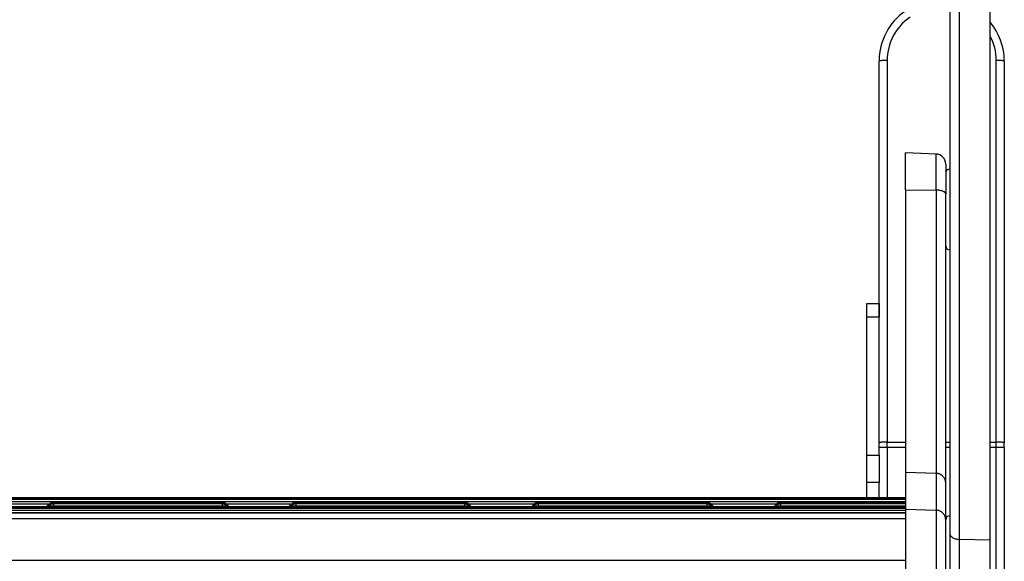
# Model space of a CAD drawing. Header units: inches. Extents: x 0 to 77643, y -44170 to 0.
# Tile 357 of 546: x 76141 to 76166, y -39558 to -39544. Entities that reach past the tile are written whole.
import ezdxf

# ---------------------------------------------------------------- set-up
doc = ezdxf.new("R2010")
doc.units = ezdxf.units.IN
doc.header["$MEASUREMENT"] = 0
doc.layers.get('0').update_dxf_attribs({"lineweight": 0})
doc.layers.add('FAKRO LOFT LADDERS', color=7, linetype='Continuous')

# ---------------------------------------------------------------- blocks, each defined once
blk = doc.blocks.new('A$C6AF374F8')
at = {"layer": 'FAKRO LOFT LADDERS', "color": 7, "linetype": 'Continuous'}
for p, q in [((571, 2308.45), (571, 2162.26)), ((573.41, 2160.77), (573.41, 2309.44)), ((581, 2160.61), (581, 2309.54)), ((553.5, 2215.77), (553.5, 2279.17)), ((555.5, 2279.3), (555.5, 2184.85)), ((582.5, 2184.85), (582.5, 2279.3)), ((584.5, 2279.17), (584.5, 2184.71)), ((560, 2247.3), (560, 2256.41)), ((567.59, 2256.15), (560, 2256.41)), ((567.59, 2247.21), (567.59, 2256.15)), ((570, 2253.65), (570, 2246.33)), ((560, 2247.3), (560, 2177.4)), ((560, 2247.3), (567.59, 2247.21)), ((567.59, 2247.21), (567.59, 2177.14)), ((570, 2174.68), (570, 2246.33)), ((550.5, 2215.77), (550.5, 2219.17)), ((550.5, 2219.17), (553.5, 2219.17)), ((553.5, 2219.17), (553.5, 2215.77)), ((550.5, 2181.62), (550.5, 2215.77)), ((553.5, 2215.77), (550.5, 2215.77)), ((553.5, 2181.62), (553.5, 2215.77)), ((555.5, 2184.85), (560, 2184.85)), ((555.5, 2183.49), (555.5, 2184.85)), ((570, 2184.85), (571, 2184.85)), ((581, 2184.85), (582.5, 2184.85)), ((582.5, 2183.49), (582.5, 2184.85)), ((584.5, 2183.49), (584.5, 2184.71)), ((550.5, 2174.86), (550.5, 2181.62)), ((550.5, 2181.62), (553.5, 2181.62)), ((555.5, 2183.49), (553.5, 2183.49)), ((553.5, 2181.62), (553.5, 2174.86)), ((555.5, 2183.49), (555.5, 2171.02)), ((560, 2183.49), (555.5, 2183.49)), ((571, 2183.49), (570, 2183.49)), ((582.5, 2183.49), (581, 2183.49)), ((582.5, 2049.17), (582.5, 2183.49)), ((584.5, 2183.49), (582.5, 2183.49)), ((584.5, 2183.49), (584.5, 2049.17)), ((560, 2177.4), (560, 2168.27)), ((560, 2177.4), (567.59, 2177.14)), ((567.59, 2177.14), (567.59, 2168.01)), ((550.5, 2171.02), (550.5, 2174.86)), ((553.5, 2174.86), (550.5, 2174.86)), ((553.5, 2171.02), (553.5, 2174.86)), ((570, 2165.55), (570, 2174.68)), ((560, 2171.02), (180, 2171.02)), ((560, 2170.83), (180, 2170.83)), ((560, 2170.64), (180, 2170.64)), ((180, 2170.19), (560, 2170.19)), ((331.83, 2169.58), (348.17, 2169.58)), ((348.09, 2169.51), (347.5, 2168.92)), ((349.08, 2169.92), (349.08, 2169.73)), ((390.92, 2169.92), (349.08, 2169.92)), ((349.08, 2169.73), (349.08, 2169.54)), ((390.92, 2169.73), (349.08, 2169.73)), ((349.08, 2169.54), (349.08, 2169.09)), ((390.92, 2169.54), (349.08, 2169.54)), ((390.92, 2169.73), (390.92, 2169.92)), ((390.92, 2169.54), (390.92, 2169.73)), ((390.92, 2169.09), (390.92, 2169.54)), ((391.83, 2169.58), (408.17, 2169.58)), ((392.5, 2168.92), (391.91, 2169.51)), ((408.09, 2169.51), (407.5, 2168.92)), ((409.08, 2169.92), (409.08, 2169.73)), ((450.92, 2169.92), (409.08, 2169.92)), ((409.08, 2169.73), (409.08, 2169.54)), ((450.92, 2169.73), (409.08, 2169.73)), ((409.08, 2169.54), (409.08, 2169.09)), ((450.92, 2169.54), (409.08, 2169.54)), ((450.92, 2169.73), (450.92, 2169.92)), ((450.92, 2169.54), (450.92, 2169.73)), ((450.92, 2169.09), (450.92, 2169.54)), ((451.83, 2169.58), (468.17, 2169.58)), ((452.5, 2168.92), (451.91, 2169.51)), ((468.09, 2169.51), (467.5, 2168.92)), ((469.08, 2169.92), (469.08, 2169.73)), ((510.92, 2169.92), (469.08, 2169.92)), ((469.08, 2169.73), (469.08, 2169.54)), ((510.92, 2169.73), (469.08, 2169.73)), ((469.08, 2169.54), (469.08, 2169.09)), ((510.92, 2169.54), (469.08, 2169.54)), ((510.92, 2169.73), (510.92, 2169.92)), ((510.92, 2169.54), (510.92, 2169.73)), ((510.92, 2169.09), (510.92, 2169.54)), ((511.83, 2169.58), (528.17, 2169.58)), ((512.5, 2168.92), (511.91, 2169.51)), ((528.09, 2169.51), (527.5, 2168.92)), ((529.08, 2169.92), (529.08, 2169.73)), ((560, 2169.92), (529.08, 2169.92)), ((529.08, 2169.73), (529.08, 2169.54)), ((560, 2169.73), (529.08, 2169.73)), ((529.08, 2169.54), (529.08, 2169.09)), ((560, 2169.54), (529.08, 2169.54)), ((560, 2168.82), (180, 2168.82)), ((560, 2168.63), (180, 2168.63)), ((560, 2168.44), (180, 2168.44)), ((180, 2168), (560, 2168)), ((560, 2167.38), (180, 2167.38)), ((180, 2167.38), (560, 2167.38)), ((348.09, 2169.32), (347.59, 2168.82)), ((348.09, 2169.13), (347.78, 2168.82)), ((349.08, 2169.09), (349.08, 2168.82)), ((349.08, 2169.09), (390.92, 2169.09)), ((390.92, 2168.82), (390.92, 2169.09)), ((392.41, 2168.82), (391.91, 2169.32)), ((392.22, 2168.82), (391.91, 2169.13)), ((408.09, 2169.32), (407.59, 2168.82)), ((408.09, 2169.13), (407.78, 2168.82)), ((409.08, 2169.09), (409.08, 2168.82)), ((409.08, 2169.09), (450.92, 2169.09)), ((450.92, 2168.82), (450.92, 2169.09)), ((452.41, 2168.82), (451.91, 2169.32)), ((452.22, 2168.82), (451.91, 2169.13)), ((468.09, 2169.32), (467.59, 2168.82)), ((468.09, 2169.13), (467.78, 2168.82)), ((469.08, 2169.09), (469.08, 2168.82)), ((469.08, 2169.09), (510.92, 2169.09)), ((510.92, 2168.82), (510.92, 2169.09)), ((512.41, 2168.82), (511.91, 2169.32)), ((512.22, 2168.82), (511.91, 2169.13)), ((528.09, 2169.32), (527.59, 2168.82)), ((528.09, 2169.13), (527.78, 2168.82)), ((529.08, 2169.09), (529.08, 2168.82)), ((529.08, 2169.09), (560, 2169.09)), ((560, 2168.27), (560, 2071.64)), ((560, 2168.27), (567.59, 2168.01)), ((567.59, 2168.01), (567.59, 2071.55)), ((560, 2165.86), (180, 2165.86)), ((570, 2070.7), (570, 2165.55)), ((571, 2162.26), (571, 2120.62)), ((581, 2160.61), (573.41, 2160.77)), ((573.41, 2119.13), (573.41, 2160.77)), ((581, 2118.97), (581, 2160.61)), ((560, 2155.54), (180, 2155.54))]:
    blk.add_line(p, q, dxfattribs=at)
for centre, radius, start, end in [((568.5, 2279.17), 15, 124.5181, 180), ((568.5, 2279.3), 13, 124.3041, 180), ((569.5, 2279.17), 15, 0, 39.9445), ((569.5, 2279.3), 13, 0, 27.7958), ((567.5, 2253.65), 2.5, 0, 88), ((571, 2251.41), 1, 90, 180), ((571, 2233.41), 1, 180, 270), ((349.08, 2168.52), 1.4, 90, 134.9587), ((349.08, 2168.33), 1.4, 90, 134.9587), ((349.08, 2168.14), 1.4, 90, 134.9587), ((390.92, 2168.52), 1.4, 45.0413, 90), ((390.92, 2168.33), 1.4, 45.0413, 90), ((390.92, 2168.14), 1.4, 45.0413, 90), ((409.08, 2168.52), 1.4, 90, 134.9587), ((409.08, 2168.33), 1.4, 90, 134.9587), ((409.08, 2168.14), 1.4, 90, 134.9587), ((450.92, 2168.52), 1.4, 45.0413, 90), ((450.92, 2168.33), 1.4, 45.0413, 90), ((450.92, 2168.14), 1.4, 45.0413, 90), ((469.08, 2168.52), 1.4, 90, 134.9587), ((469.08, 2168.33), 1.4, 90, 134.9587), ((469.08, 2168.14), 1.4, 90, 134.9587), ((510.92, 2168.52), 1.4, 45.0413, 90), ((510.92, 2168.33), 1.4, 45.0413, 90), ((510.92, 2168.14), 1.4, 45.0413, 90), ((529.08, 2168.52), 1.4, 90, 134.9587), ((529.08, 2168.33), 1.4, 90, 134.9587), ((529.08, 2168.14), 1.4, 90, 134.9587), ((571, 2165.64), 1, 90, 180)]:
    blk.add_arc(centre, radius, start, end, dxfattribs=at)
for points, weights in [([(555.5, 2279.3), (553.5, 2279.3), (553.5, 2279.17)], [1, 0.707106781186, 1]), ([(584.5, 2279.17), (584.5, 2279.3), (582.5, 2279.3)], [1, 0.707106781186, 1]), ([(570, 2246.33), (570, 2247.18), (567.59, 2247.21)], [1, 0.71933980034, 1]), ([(555.5, 2184.85), (553.5, 2184.85), (553.5, 2184.71)], [1, 0.707106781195, 1]), ([(584.5, 2184.71), (584.5, 2184.85), (582.5, 2184.85)], [1, 0.707106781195, 1]), ([(570, 2174.68), (570, 2177.06), (567.59, 2177.14)], [1, 0.719339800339, 1]), ([(348.09, 2169.51), (348.08, 2169.5), (348.29, 2169.49)], [1, 0.941741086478, 1]), ([(391.71, 2169.49), (391.92, 2169.5), (391.91, 2169.51)], [1, 0.941741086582, 1]), ([(408.09, 2169.51), (408.08, 2169.5), (408.29, 2169.49)], [1, 0.941741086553, 1]), ([(451.71, 2169.49), (451.92, 2169.5), (451.91, 2169.51)], [1, 0.941741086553, 1]), ([(468.09, 2169.51), (468.08, 2169.5), (468.29, 2169.49)], [1, 0.941741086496, 1]), ([(511.71, 2169.49), (511.92, 2169.5), (511.91, 2169.51)], [1, 0.94174108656, 1]), ([(528.09, 2169.51), (528.08, 2169.5), (528.29, 2169.49)], [1, 0.94174108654, 1]), ([(347.5, 2168.92), (347.49, 2168.91), (347.66, 2168.89)], [1, 0.969483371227, 1]), ([(348.09, 2169.32), (348.08, 2169.31), (348.29, 2169.3)], [1, 0.941741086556, 1]), ([(348.09, 2169.13), (348.05, 2169.09), (349.08, 2169.09)], [1, 0.693548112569, 1]), ([(390.92, 2169.09), (391.95, 2169.09), (391.91, 2169.13)], [1, 0.69354811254, 1]), ([(391.71, 2169.3), (391.92, 2169.31), (391.91, 2169.32)], [1, 0.941741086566, 1]), ([(392.34, 2168.89), (392.51, 2168.91), (392.5, 2168.92)], [1, 0.969483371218, 1]), ([(407.5, 2168.92), (407.49, 2168.91), (407.66, 2168.89)], [1, 0.969483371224, 1]), ([(408.09, 2169.32), (408.08, 2169.31), (408.29, 2169.3)], [1, 0.941741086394, 1]), ([(408.09, 2169.13), (408.05, 2169.09), (409.08, 2169.09)], [1, 0.693548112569, 1]), ([(450.92, 2169.09), (451.95, 2169.09), (451.91, 2169.13)], [1, 0.693548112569, 1]), ([(451.71, 2169.3), (451.92, 2169.31), (451.91, 2169.32)], [1, 0.941741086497, 1]), ([(452.34, 2168.89), (452.51, 2168.91), (452.5, 2168.92)], [1, 0.969483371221, 1]), ([(467.5, 2168.92), (467.49, 2168.91), (467.66, 2168.89)], [1, 0.969483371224, 1]), ([(468.09, 2169.32), (468.08, 2169.31), (468.29, 2169.3)], [1, 0.941741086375, 1]), ([(468.09, 2169.13), (468.05, 2169.09), (469.08, 2169.09)], [1, 0.69354811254, 1]), ([(510.92, 2169.09), (511.95, 2169.09), (511.91, 2169.13)], [1, 0.693548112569, 1]), ([(511.71, 2169.3), (511.92, 2169.31), (511.91, 2169.32)], [1, 0.941741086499, 1]), ([(512.34, 2168.89), (512.51, 2168.91), (512.5, 2168.92)], [1, 0.969483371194, 1]), ([(527.5, 2168.92), (527.49, 2168.91), (527.66, 2168.89)], [1, 0.969483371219, 1]), ([(528.09, 2169.32), (528.08, 2169.31), (528.29, 2169.3)], [1, 0.941741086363, 1]), ([(528.09, 2169.13), (528.05, 2169.09), (529.08, 2169.09)], [1, 0.693548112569, 1]), ([(570, 2165.55), (570, 2167.93), (567.59, 2168.01)], [1, 0.719339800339, 1]), ([(571, 2162.26), (571, 2160.82), (573.41, 2160.77)], [1, 0.719339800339, 1])]:
    blk.add_rational_spline(points, weights, degree=2, dxfattribs=at)

msp = doc.modelspace()

# ---------------------------------------------------------------- block references
at = {"xscale": 0.1, "yscale": 0.1, "zscale": 0.1}
msp.add_blockref('A$C6AF374F8', (76107.1973, -39773.38402), dxfattribs=at)

doc.saveas('drawing.dxf')
